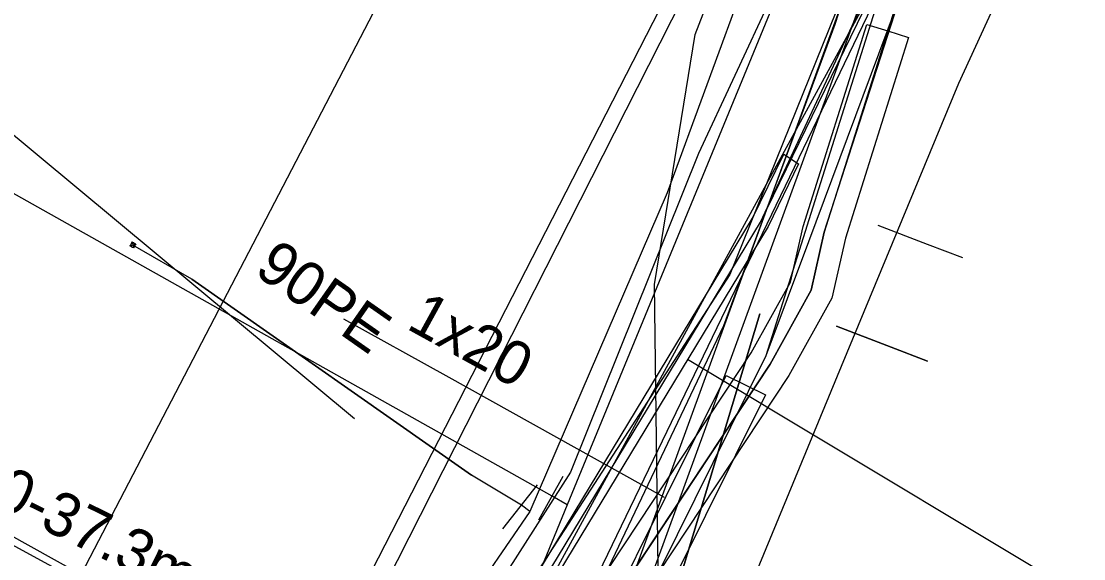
# Model space of a CAD drawing. Extents: x -746464 to -745690, y -1051581 to -1049993.
# Drawn here: x -746350.36 to -746326.08, y -1051557.42 to -1051545.14 of the extents above; entities that cross this region are included whole.
import ezdxf

# ---------------------------------------------------------------- set-up
doc = ezdxf.new("R2010")
doc.units = 0
for name, color, linetype in [('04_CETIN_neprovozovane', 7, 'Continuous'), ('04_CETIN_sdelovaci_podzem', 7, 'Continuous'), ('10_CD_Telematika_metalika', 7, 'Continuous'), ('14_SZDC_SBBH_vodovod', 7, 'Continuous'), ('45_Eltodo_vedeni_NN_zemni', 7, 'Continuous'), ('48_Prazs_plynarenska_STL', 7, 'Continuous'), ('51_PVaK_kanal_negravitacni_overena poloha', 7, 'Continuous'), ('51_PVaK_vodovod_chranicky_objekty', 7, 'Continuous'), ('51_PVaK_vodovod_overena poloha_pripojka', 7, 'Continuous'), ('51_PVaK_vodovod_overena poloha_rad', 7, 'Continuous'), ('51_PVaK_vodovod_popisy', 7, 'Continuous'), ('51_PVaK_vodovod_zruseno_neoverena poloha', 7, 'Continuous'), ('51_PVaK_vodovod_zruseno_overena poloha', 7, 'Continuous'), ('55_PREdi_chranicky', 7, 'Continuous'), ('55_PREdi_NN', 7, 'Continuous'), ('55_PREdi_stavby', 7, 'Continuous'), ('55_PREdi_stavby_popisy', 7, 'Continuous'), ('55_PREdi_VN', 7, 'Continuous'), ('55_PREdi_ZRUSENE_elektro', 7, 'Continuous')]:
    doc.layers.add(name, color=color, linetype=linetype)

msp = doc.modelspace()

# ---------------------------------------------------------------- linework, layer by layer
at = {"layer": '04_CETIN_neprovozovane'}
msp.add_lwpolyline([(-746352.976, -1051580.571), (-746346.29, -1051573.01), (-746338.26, -1051567.93), (-746336.51, -1051564.85), (-746332, -1051553.94), (-746331.62, -1051553.02), (-746328.94, -1051546.55), (-746327.12, -1051542.6)], dxfattribs=at)
at = {"layer": '04_CETIN_sdelovaci_podzem'}
for points in [[(-746339.18, -1051538.91), (-746329.96, -1051542.66), (-746338.09, -1051557.58), (-746356.174, -1051580.571)], [(-746339.18, -1051538.91), (-746348.99, -1051557.77)], [(-746331.75, -1051544.93), (-746334.17, -1051550.92), (-746348.11, -1051572.44), (-746349.27, -1051574.65), (-746353.32, -1051579.44)], [(-746331.62, -1051553.02), (-746328.94, -1051546.55)], [(-746334.17, -1051550.92), (-746348.11, -1051572.44)], [(-746336.51, -1051564.85), (-746332, -1051553.94)]]:
    msp.add_lwpolyline(points, dxfattribs=at)
at = {"layer": '10_CD_Telematika_metalika'}
msp.add_lwpolyline([(-746116.552, -1050521.207), (-746121.17, -1050569.408), (-746128.236, -1050608.848), (-746137.347, -1050610.336), (-746147.573, -1050674.704), (-746154.081, -1050701.12), (-746179.17, -1050709.95), (-746193.05, -1050747.67), (-746206.515, -1050825.577), (-746217.3, -1050901.851), (-746223.756, -1050942.953), (-746230.272, -1050994.196), (-746241.227, -1050999.731), (-746247.174, -1051050.056), (-746252.666, -1051096.533), (-746257.91, -1051185.16), (-746266.649, -1051259.574), (-746273.157, -1051294.362), (-746289.838, -1051383.531), (-746309.089, -1051442.724), (-746337.772, -1051532.949), (-746327.582, -1051537.864), (-746339.385, -1051562.334), (-746354.288, -1051580.571)], dxfattribs=at)
at = {"layer": '14_SZDC_SBBH_vodovod'}
msp.add_line((-746352.988, -1051545.693), (-746342.742, -1051554.214), dxfattribs=at)
at = {"layer": '45_Eltodo_vedeni_NN_zemni'}
for points in [[(-746348.188, -1051573.589), (-746336.689, -1051559.822), (-746328.83, -1051538.274), (-746319.081, -1051506.055), (-746318.642, -1051505.827), (-746318.873, -1051505.388), (-746308.681, -1051473.615), (-746308.976, -1051473.225)], [(-746354.442, -1051580.571), (-746348.497, -1051573.335), (-746337.042, -1051559.624), (-746329.209, -1051538.145)]]:
    msp.add_lwpolyline(points, dxfattribs=at)
at = {"layer": '48_Prazs_plynarenska_STL'}
msp.add_lwpolyline([(-746252.124, -1051209.44), (-746254.739, -1051232.69), (-746257.228, -1051250.028), (-746263.332, -1051294.114), (-746268.752, -1051331.185), (-746271.069, -1051346.822), (-746280.362, -1051378.409), (-746289.669, -1051408.88), (-746298.158, -1051436.716), (-746306.066, -1051461.221), (-746317.359, -1051497.958), (-746324.917, -1051522.35), (-746330.899, -1051538.581), (-746331.683, -1051541.084), (-746331.804, -1051541.534), (-746334.886, -1051548.163), (-746337.809, -1051555.442), (-746341.91, -1051561.848), (-746343.36, -1051564.978), (-746348.739, -1051571.768), (-746356.434, -1051580.571)], dxfattribs=at)
at = {"layer": '51_PVaK_kanal_negravitacni_overena poloha'}
msp.add_lwpolyline([(-746334.7, -1051567.636), (-746334.458, -1051565.701), (-746335.808, -1051557.647), (-746335.887, -1051551.153), (-746334.963, -1051545.442), (-746331.517, -1051536.553), (-746326.55, -1051522.53), (-746318.835, -1051497.496), (-746308.998, -1051465.713)], dxfattribs=at)
at = {"layer": '51_PVaK_vodovod_chranicky_objekty'}
for p, q in [((-746347.827, -1051550.181), (-746347.837, -1051550.199)), ((-746347.827, -1051550.181), (-746347.789, -1051550.318)), ((-746347.827, -1051550.181), (-746347.81, -1051550.191)), ((-746347.876, -1051550.269), (-746347.74, -1051550.23)), ((-746347.876, -1051550.269), (-746347.866, -1051550.251)), ((-746347.876, -1051550.269), (-746347.858, -1051550.278)), ((-746347.789, -1051550.318), (-746347.806, -1051550.308)), ((-746347.789, -1051550.318), (-746347.779, -1051550.3)), ((-746347.74, -1051550.23), (-746347.757, -1051550.221)), ((-746347.74, -1051550.23), (-746347.75, -1051550.248)), ((-746346.46, -1051551.03), (-746340.07, -1051555.51)), ((-746338.531, -1051556.53), (-746337.973, -1051555.53)), ((-746339.356, -1051556.73), (-746338.567, -1051555.73))]:
    msp.add_line(p, q, dxfattribs=at)
msp.add_lwpolyline([(-746347.764, -1051550.274), (-746347.762, -1051550.27), (-746347.76, -1051550.265), (-746347.759, -1051550.26), (-746347.758, -1051550.255), (-746347.758, -1051550.249), (-746347.759, -1051550.244), (-746347.759, -1051550.239), (-746347.761, -1051550.233), (-746347.763, -1051550.229), (-746347.765, -1051550.224), (-746347.768, -1051550.219), (-746347.771, -1051550.215), (-746347.775, -1051550.212), (-746347.779, -1051550.208), (-746347.783, -1051550.206), (-746347.788, -1051550.203), (-746347.793, -1051550.202), (-746347.797, -1051550.2), (-746347.803, -1051550.2), (-746347.809, -1051550.2), (-746347.814, -1051550.2), (-746347.818, -1051550.201), (-746347.824, -1051550.203), (-746347.829, -1051550.205), (-746347.833, -1051550.207), (-746347.838, -1051550.21), (-746347.842, -1051550.213), (-746347.846, -1051550.217), (-746347.849, -1051550.221), (-746347.851, -1051550.225), (-746347.854, -1051550.229), (-746347.855, -1051550.234), (-746347.857, -1051550.239), (-746347.858, -1051550.244), (-746347.858, -1051550.25), (-746347.857, -1051550.255), (-746347.856, -1051550.26), (-746347.855, -1051550.266), (-746347.853, -1051550.27), (-746347.851, -1051550.275), (-746347.848, -1051550.28), (-746347.844, -1051550.284), (-746347.841, -1051550.287), (-746347.837, -1051550.291), (-746347.832, -1051550.293), (-746347.828, -1051550.296), (-746347.823, -1051550.297), (-746347.818, -1051550.299), (-746347.813, -1051550.299), (-746347.807, -1051550.299), (-746347.802, -1051550.299), (-746347.797, -1051550.298), (-746347.792, -1051550.296), (-746347.787, -1051550.294), (-746347.783, -1051550.292), (-746347.778, -1051550.289), (-746347.773, -1051550.286), (-746347.77, -1051550.282), (-746347.767, -1051550.278), (-746347.764, -1051550.274)], dxfattribs=at)
at = {"layer": '51_PVaK_vodovod_overena poloha_pripojka'}
msp.add_line((-746338.74, -1051556.34), (-746338.93, -1051556.19), dxfattribs=at)
msp.add_lwpolyline([(-746338.93, -1051556.19), (-746340.07, -1051555.51), (-746346.46, -1051551.03), (-746347.81, -1051550.25)], dxfattribs=at)
at = {"layer": '51_PVaK_vodovod_overena poloha_rad'}
for points in [[(-746306.82, -1051460.94), (-746318.18, -1051497.67), (-746325.95, -1051521.89), (-746331.07, -1051536.72), (-746335.6, -1051549.06), (-746338.74, -1051556.34), (-746341.828, -1051560.847), (-746342.33, -1051561.58), (-746344.4, -1051566.07)], [(-746357.303, -1051580.571), (-746354.01, -1051576.83), (-746353.67, -1051576.5), (-746352.48, -1051575.32), (-746352.02, -1051574.85), (-746343.12, -1051559.19), (-746333.163, -1051539.781), (-746307.59, -1051465.18), (-746306.83, -1051463.43)]]:
    msp.add_lwpolyline(points, dxfattribs=at)
at = {"layer": '51_PVaK_vodovod_zruseno_neoverena poloha'}
for p, q in [((-746338.23, -1051555.99), (-746352.49, -1051547.98)), ((-746337.882, -1051556.184), (-746338.23, -1051555.99))]:
    msp.add_line(p, q, dxfattribs=at)
msp.add_lwpolyline([(-746285.09, -1051400.118), (-746317.799, -1051499.979), (-746331.209, -1051539.965), (-746337.882, -1051556.184), (-746340.3, -1051562.061), (-746348.658, -1051573.966), (-746354.409, -1051580.571)], dxfattribs=at)
at = {"layer": '51_PVaK_vodovod_zruseno_overena poloha'}
msp.add_lwpolyline([(-746342.545, -1051559.001), (-746342.2, -1051558.32), (-746332.88, -1051539.95), (-746270.2, -1051348.47), (-746253.64, -1051230.32), (-746249.99, -1051194.49), (-746243.06, -1051080.88), (-746239.76, -1051033.47)], dxfattribs=at)
at = {"layer": '55_PREdi_chranicky'}
for points in [[(-746330.56, -1051545.36), (-746330.083, -1051545.51), (-746331.527, -1051550.091), (-746331.838, -1051551.461), (-746332.822, -1051553.23), (-746346.088, -1051573.278), (-746349.415, -1051577.299), (-746349.8, -1051576.98), (-746350.185, -1051576.661), (-746346.892, -1051572.682), (-746333.678, -1051552.71), (-746332.782, -1051551.099), (-746332.493, -1051549.829), (-746331.037, -1051545.21), (-746330.56, -1051545.36)], [(-746347.962, -1051574.202), (-746348.357, -1051574.116), (-746348.176, -1051573.627), (-746333.647, -1051549.634), (-746332.933, -1051548.172), (-746332.598, -1051548.397), (-746333.295, -1051549.826), (-746347.814, -1051573.801), (-746347.962, -1051574.202)], [(-746334.25, -1051553.227), (-746333.354, -1051553.672), (-746337.458, -1051561.926), (-746338.354, -1051561.481), (-746334.25, -1051553.227)]]:
    msp.add_lwpolyline(points, close=True, dxfattribs=at)
at = {"layer": '55_PREdi_NN'}
for points in [[(-746264.434, -1051322.287), (-746268.612, -1051347.823), (-746285.849, -1051407.247), (-746293.856, -1051430.838), (-746329.933, -1051539.536), (-746331.77, -1051545.21), (-746334.312, -1051552.095), (-746339.04, -1051562.029), (-746349.394, -1051574.596), (-746354.459, -1051580.571)], [(-746332.363, -1051550.166), (-746330.404, -1051544.927), (-746346.605, -1051537.629), (-746346.617, -1051537.031), (-746348.157, -1051536.172)], [(-746347.284, -1051573.607), (-746338.196, -1051562.577), (-746333.338, -1051552.773), (-746332.533, -1051550.221), (-746330.58, -1051544.036)], [(-746346.677, -1051572.891), (-746338.196, -1051562.577), (-746333.338, -1051552.773), (-746332.363, -1051550.166)]]:
    msp.add_lwpolyline(points, dxfattribs=at)
at = {"layer": '55_PREdi_stavby'}
msp.add_lwpolyline([(-746362.546, -1051550.23), (-746332.877, -1051566.752)], dxfattribs=at)
at = {"layer": '55_PREdi_stavby_popisy'}
for points in [[(-746342.999, -1051551.939), (-746340.654, -1051553.23), (-746335.669, -1051556.012)], [(-746335.138, -1051552.855), (-746324.403, -1051559.301), (-746315.036, -1051562.658)], [(-746354.304, -1051555.111), (-746353.408, -1051555.553), (-746340.285, -1051562.696)]]:
    msp.add_lwpolyline(points, dxfattribs=at)
at = {"layer": '55_PREdi_VN'}
for points in [[(-746352.732, -1051580.571), (-746351.43, -1051579.024), (-746348.295, -1051575.337), (-746347.66, -1051574.401), (-746346.49, -1051572.98), (-746339.87, -1051562.975), (-746333.25, -1051552.97), (-746332.31, -1051551.28), (-746332.01, -1051549.96), (-746329.676, -1051542.715), (-746328.979, -1051541.244), (-746326.861, -1051536.516), (-746326.262, -1051534.76), (-746325.59, -1051532.97), (-746323.8, -1051528.05), (-746321.8, -1051521.71), (-746319.04, -1051513.07), (-746315.61, -1051501.86), (-746313.57, -1051494.87)], [(-746326.456, -1051534.065), (-746327.05, -1051536.36), (-746327.92, -1051538.58), (-746328.94, -1051541.01), (-746329.73, -1051542.67), (-746330.56, -1051545.36), (-746332.01, -1051549.96), (-746332.31, -1051551.28), (-746333.25, -1051552.97), (-746346.49, -1051572.98), (-746349.8, -1051576.98), (-746352.94, -1051580.201)]]:
    msp.add_lwpolyline(points, dxfattribs=at)
at = {"layer": '55_PREdi_ZRUSENE_elektro'}
for points in [[(-746352.94, -1051580.201), (-746351.776, -1051578.686), (-746349.772, -1051576.631), (-746348.7, -1051575.46), (-746347.995, -1051573.714), (-746333.471, -1051549.73), (-746326.969, -1051536.4), (-746326.591, -1051534.712), (-746326.456, -1051534.065)], [(-746351.7, -1051578.76), (-746350.168, -1051576.922), (-746348.599, -1051575.077), (-746347.995, -1051573.714), (-746333.471, -1051549.73), (-746327.233, -1051536.37), (-746326.643, -1051534.68)], [(-746328.845, -1051550.545), (-746329.649, -1051550.237), (-746330.783, -1051549.803)], [(-746328.845, -1051550.545), (-746329.649, -1051550.237), (-746330.783, -1051549.803)], [(-746346.824, -1051572.96), (-746344.328, -1051569.999), (-746335.771, -1051559.393), (-746333.483, -1051551.824)], [(-746333.483, -1051551.824), (-746335.771, -1051559.393), (-746344.328, -1051569.999), (-746346.824, -1051572.96)], [(-746329.655, -1051552.901), (-746330.479, -1051552.586), (-746331.73, -1051552.107)], [(-746331.73, -1051552.107), (-746330.479, -1051552.586), (-746329.655, -1051552.901)]]:
    msp.add_lwpolyline(points, dxfattribs=at)

# ---------------------------------------------------------------- texts
at = {"layer": '51_PVaK_vodovod_popisy'}
msp.add_text('90PE', height=1, rotation=324.9661, dxfattribs=at).set_placement((-746345.067, -1051550.894))
at = {"layer": '55_PREdi_stavby_popisy'}
for s, rotation, p in [('1x20', 331.1763, (-746341.586, -1051552.146)), ('1x200-37.3m PVC', 333.736, (-746353.635, -1051554.884))]:
    msp.add_text(s, height=1, rotation=rotation, dxfattribs=at).set_placement(p)

doc.saveas('drawing.dxf')
